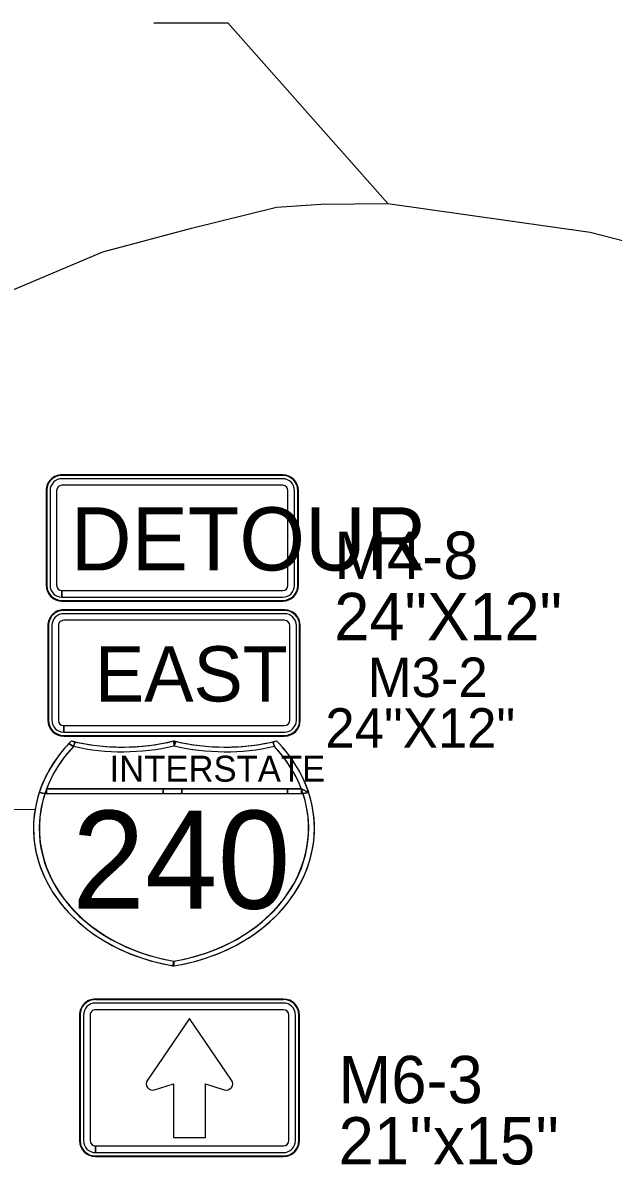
# Model space of a CAD drawing. Extents: x 886234 to 968767, y 455416 to 684046.
# Drawn here: x 911583 to 912706, y 502269 to 504440 of the extents above; entities that cross this region are included whole.
import ezdxf

# ---------------------------------------------------------------- set-up
doc = ezdxf.new("R2010")
doc.units = 0
for name, color, linetype in [('TC DEV SIGN BLACK 239', 7, 'Continuous'), ('TC DEV SIGN BLACK ZERO', 7, 'Continuous'), ('TC DEV SIGN ORANGE', 7, 'Continuous'), ('TC DEV SIGN WHITE', 7, 'Continuous'), ('TC LABEL TEXT', 7, 'Continuous')]:
    doc.layers.add(name, color=color, linetype=linetype)

msp = doc.modelspace()

# ---------------------------------------------------------------- linework, layer by layer
at = {"layer": 'TC DEV SIGN BLACK 239'}
for p, q in [((912080.5, 503317.3), (911660.4, 503317.3)), ((911637.9, 503294.8), (911637.9, 503114.8)), ((911650.4, 503294.8), (911650.4, 503114.8)), ((912080.5, 503304.8), (911660.4, 503304.8)), ((912090.5, 503114.8), (912090.5, 503294.8)), ((912103, 503114.8), (912103, 503294.8)), ((911660.4, 503092.3), (911660.4, 503104.8)), ((911660.6, 503104.8), (912080.5, 503104.8)), ((911660.6, 503104.8), (911660.6, 503092.3)), ((911660.6, 503092.3), (912080.5, 503092.3)), ((912078.6, 502577.5), (911720.8, 502577.5)), ((911698, 502554.7), (911698, 502316.1)), ((911710.6, 502554.7), (911710.6, 502316.1)), ((912078.6, 502564.8), (911720.8, 502564.8)), ((912088.7, 502316.1), (912088.7, 502554.7)), ((912101.4, 502316.1), (912101.4, 502554.7)), ((911720.8, 502293.3), (911720.8, 502306)), ((911720.9, 502306), (912078.6, 502306)), ((911720.9, 502306), (911720.9, 502293.3)), ((911720.9, 502293.3), (912078.6, 502293.3))]:
    msp.add_line(p, q, dxfattribs=at)
for points in [[(911979.7, 502431.1), (911899.7, 502547.8), (911819.7, 502431.1)], [(911979.7, 502431.1), (911899.7, 502547.8), (911819.7, 502431.1)], [(911979.7, 502431.1), (911899.7, 502547.8), (911819.7, 502431.1)], [(911833.4, 502412.6), (911869.2, 502424), (911869.2, 502321.7), (911930.1, 502321.7)], [(911833.4, 502412.6), (911869.2, 502424), (911869.2, 502321.7), (911930.1, 502321.7)], [(911833.4, 502412.6), (911869.2, 502424), (911869.2, 502321.7), (911930.1, 502321.7)], [(911930.1, 502321.7), (911930.1, 502424), (911966, 502412.6)], [(911930.1, 502321.7), (911930.1, 502424), (911966, 502412.6)], [(911930.1, 502321.7), (911930.1, 502424), (911966, 502412.6)]]:
    msp.add_lwpolyline(points, dxfattribs=at)
for centre, start, end in [((911829.7, 502424.2), 145.5508, 287.601), ((911829.7, 502424.2), 145.5508, 287.601), ((911829.7, 502424.2), 145.5508, 287.601), ((911969.7, 502424.2), 252.399, 34.4492), ((911969.7, 502424.2), 252.399, 34.4492), ((911969.7, 502424.2), 252.399, 34.4492)]:
    msp.add_arc(centre, 12.2, start, end, dxfattribs=at)
for centre, major_axis, start_param, end_param in [((911660.4, 503294.8), (22.5, 0), 1.570796, 3.141593), ((912080.5, 503294.8), (22.5, 0), 0, 1.570796), ((911660.4, 503294.8), (10, 0), 1.570796, 3.141593), ((912080.5, 503294.8), (10, 0), 0, 1.570796), ((911660.4, 503114.8), (22.5, 0), 3.141593, 4.712389), ((911660.4, 503114.8), (10, 0), 3.141593, 4.712389), ((912080.5, 503114.8), (22.5, 0), 4.712389, 6.283185), ((912080.5, 503114.8), (10, 0), 4.712389, 6.283185), ((911720.8, 502554.7), (22.8, 0), 1.570796, 3.141593), ((912078.6, 502554.7), (22.8, 0), 0, 1.570796), ((911720.8, 502554.7), (10.1, 0), 1.570796, 3.141593), ((912078.6, 502554.7), (10.1, 0), 0, 1.570796), ((911720.8, 502316.1), (22.8, 0), 3.141593, 4.712389), ((911720.8, 502316.1), (10.1, 0), 3.141593, 4.712389), ((912078.6, 502316.1), (22.8, 0), 4.712389, 6.283185), ((912078.6, 502316.1), (10.1, 0), 4.712389, 6.283185)]:
    msp.add_ellipse(centre, major_axis=major_axis, ratio=0.999865, start_param=start_param, end_param=end_param, dxfattribs=at)
at = {"layer": 'TC DEV SIGN BLACK ZERO'}
for p, q in [((912077.1, 503581.3), (911657, 503581.3)), ((911657, 503580.1), (911657, 503580.1)), ((912077.1, 503580.1), (911657, 503580.1)), ((912077.1, 503573.8), (911657, 503573.8)), ((912077.1, 503580.1), (912077.1, 503580.1)), ((911627, 503551.3), (911627, 503371.3)), ((911628.3, 503551.3), (911628.3, 503371.3)), ((911628.3, 503551.3), (911628.3, 503551.3)), ((911634.5, 503551.3), (911634.5, 503371.3)), ((911647, 503551.3), (911647, 503371.3)), ((912077.1, 503561.3), (911657, 503561.3)), ((912087.1, 503371.3), (912087.1, 503551.3)), ((912099.6, 503371.3), (912099.6, 503551.3)), ((912105.8, 503551.3), (912105.8, 503551.3)), ((912105.8, 503371.3), (912105.8, 503551.3)), ((912107.1, 503371.3), (912107.1, 503551.3)), ((911628.3, 503371.3), (911628.3, 503371.3)), ((911657, 503348.8), (911657, 503361.3)), ((911657.1, 503361.3), (912077.1, 503361.3)), ((911657.1, 503361.3), (911657.1, 503348.8)), ((912105.8, 503371.3), (912105.8, 503371.3)), ((911657, 503341.3), (911657, 503342.6)), ((911657, 503342.6), (911657, 503342.6)), ((911657, 503342.6), (912077.1, 503342.6)), ((911657, 503342.6), (911657, 503341.3)), ((911657, 503341.3), (912077.1, 503341.3)), ((911657.1, 503348.8), (912077.1, 503348.8)), ((912077.1, 503342.6), (912077.1, 503342.6)), ((912080.5, 503324.8), (911660.4, 503324.8)), ((911660.4, 503323.5), (911660.4, 503323.6)), ((912080.5, 503323.5), (911660.4, 503323.6)), ((912080.5, 503323.5), (912080.5, 503323.5)), ((911630.4, 503294.8), (911630.4, 503114.8)), ((911631.7, 503294.8), (911631.7, 503114.8)), ((911631.7, 503294.8), (911631.7, 503294.8)), ((912109.2, 503294.8), (912109.3, 503294.8)), ((912109.3, 503114.8), (912109.3, 503294.8)), ((912110.5, 503114.8), (912110.5, 503294.8)), ((911631.7, 503114.8), (911631.7, 503114.8)), ((912109.3, 503114.8), (912109.2, 503114.8)), ((911660.4, 503084.8), (911660.4, 503086)), ((911660.4, 503086), (911660.4, 503086)), ((911660.5, 503086), (912080.5, 503086)), ((911660.5, 503086), (911660.5, 503084.8)), ((911660.5, 503084.8), (912080.5, 503084.8)), ((911679.2, 503065.3), (911682.2, 503073.9)), ((911870.5, 503066.2), (911870.2, 503075.5)), ((911870.5, 503066.9), (911870.2, 503075.5)), ((912058.2, 503073.9), (912061.2, 503065.3)), ((912080.5, 503086), (912080.5, 503086)), ((911624.7, 502975.5), (912115.7, 502975.5)), ((911624.7, 502975.5), (911627.9, 502975.5)), ((911627.9, 502984.4), (912112.5, 502984.4)), ((911849.8, 502984.4), (911627.9, 502984.4)), ((911627.9, 502975.5), (911849.8, 502975.5)), ((911885, 502984.4), (911849.8, 502984.4)), ((911849.8, 502975.5), (911885, 502975.5)), ((912086.3, 502984.4), (911885, 502984.4)), ((911885, 502975.5), (912086.3, 502975.5)), ((912112.5, 502984.4), (912086.3, 502984.4)), ((912086.3, 502975.5), (912112.5, 502975.5)), ((912126.4, 502977.7), (912112.5, 502984.4)), ((912115.4, 502976.1), (912112.5, 502975.5)), ((912112.5, 502975.5), (912115.7, 502975.5)), ((911603, 502911.2), (911603, 502908.5)), ((912137.4, 502908.4), (912137.4, 502911.2)), ((911870.2, 502648), (911870.2, 502657.1)), ((912078.6, 502585.1), (911720.8, 502585.1)), ((911720.8, 502583.8), (911720.8, 502583.8)), ((912078.6, 502583.8), (911720.8, 502583.8)), ((912078.6, 502583.8), (912078.6, 502583.8)), ((911690.4, 502554.7), (911690.4, 502316.1)), ((911691.6, 502554.7), (911691.6, 502316.1)), ((911691.6, 502554.7), (911691.6, 502554.7)), ((912107.7, 502554.7), (912107.7, 502554.7)), ((912107.7, 502316.1), (912107.7, 502554.7)), ((912109, 502316.1), (912109, 502554.7)), ((911691.6, 502316.1), (911691.6, 502316.1)), ((912107.7, 502316.1), (912107.7, 502316.1)), ((911720.8, 502285.7), (911720.8, 502287)), ((911720.8, 502287), (911720.8, 502287)), ((911720.8, 502287), (912078.6, 502287)), ((911720.8, 502287), (911720.8, 502285.7)), ((911720.8, 502285.7), (912078.6, 502285.7)), ((912078.6, 502287), (912078.6, 502287))]:
    msp.add_line(p, q, dxfattribs=at)
for points in [[(911675, 503075.5), (911675, 503075.5), (911675, 503075.5)], [(911682.2, 503073.9), (911679.2, 503065.3)], [(911870.5, 503075.5), (911870.5, 503066.9), (911873.6, 503074.7)], [(911873.6, 503074.7), (911870.5, 503066.2)], [(912061.2, 503065.3), (912058.2, 503073.9)], [(912065.4, 503075.5), (912065.4, 503075.5), (912065.4, 503075.5)], [(911670.3, 503070.7), (911679.2, 503065.3)], [(911679.2, 503065.3), (911670.3, 503070.7)], [(911870.2, 503066.2), (911870.5, 503066.9)], [(911614, 502977.7), (911624.7, 502975.5)], [(911624.7, 502975.4), (911614, 502977.7)], [(911627.9, 502984.4), (911627.9, 502975.5)], [(911627.9, 502975.5), (911627.9, 502984.4)], [(911849.8, 502975.5), (911849.8, 502984.4)], [(911849.8, 502984.4), (911849.8, 502975.5)], [(911885, 502984.4), (911885, 502975.5)], [(911885, 502975.5), (911885, 502984.4)], [(912086.3, 502975.5), (912086.3, 502984.4)], [(912086.3, 502984.4), (912086.3, 502975.5)], [(912112.5, 502984.4), (912126.4, 502977.7)], [(912112.5, 502975.5), (912112.5, 502984.4)], [(912112.5, 502984.4), (912112.5, 502975.5), (912115.4, 502976.1), (912112.5, 502984.4)], [(912115.7, 502975.5), (912115.4, 502976.1)], [(912126.4, 502977.7), (912115.7, 502975.5)], [(912115.7, 502975.5), (912126.4, 502977.7)], [(911867.9, 502648.4), (911870.2, 502657.1)], [(911870.2, 502657.1), (911867.9, 502648.4), (911870.2, 502648.1)], [(911870.2, 502657.1), (911870.2, 502648)]]:
    msp.add_lwpolyline(points, dxfattribs=at)
for centre, major_axis, ratio, start_param, end_param in [((911657, 503551.3), (30, 0), 0.999865, 1.570796, 3.141593), ((911657, 503551.3), (28.8, 0), 0.999865, 1.570796, 3.141593), ((911657, 503551.3), (22.5, 0), 0.999865, 1.570796, 3.141593), ((912077.1, 503551.3), (30, 0), 0.999865, 0, 1.570796), ((912077.1, 503551.3), (28.8, 0), 0.999865, 0, 1.570796), ((912077.1, 503551.3), (22.5, 0), 0.999865, 0, 1.570796), ((911657, 503551.3), (10, 0), 0.999865, 1.570796, 3.141593), ((912077.1, 503551.3), (10, 0), 0.999865, 0, 1.570796), ((911657, 503371.3), (30, 0), 0.999865, 3.141593, 4.712389), ((911657, 503371.3), (28.8, 0), 0.999865, 3.141593, 4.712389), ((911657, 503371.3), (22.5, 0), 0.999865, 3.141593, 4.712389), ((911657, 503371.3), (10, 0), 0.999865, 3.141593, 4.712389), ((912077.1, 503371.3), (22.5, 0), 0.999865, 4.712389, 6.283185), ((912077.1, 503371.3), (10, 0), 0.999865, 4.712389, 6.283185), ((912077.1, 503371.3), (30, 0), 0.999865, 4.712389, 6.283185), ((912077.1, 503371.3), (28.8, 0), 0.999865, 4.712389, 6.283185), ((911660.4, 503294.8), (30, 0), 0.999865, 1.570796, 3.141593), ((911660.4, 503294.8), (28.8, 0), 0.999865, 1.570796, 3.141593), ((912080.5, 503294.8), (30, 0), 0.999865, 0, 1.570796), ((912080.5, 503294.8), (28.8, 0), 0.999865, 0, 1.570796), ((911660.4, 503114.8), (30, 0), 0.999865, 3.141593, 4.712389), ((911660.4, 503114.8), (28.8, 0), 0.999865, 3.141593, 4.712389), ((912080.5, 503114.8), (30, 0), 0.999865, 4.712389, 6.283185), ((912080.5, 503114.8), (28.8, 0), 0.999865, 4.712389, 6.283185), ((911937, 502909.8), (-334, 0), 0.800002, 5.614188, 7.652625), ((911937, 502909.8), (-334, 0), 0.800002, 5.614216, 5.637358), ((911772.6, 503331.1), (334, 0), 0.800002, 4.415792, 5.008922), ((911772.6, 503331.1), (334, 0), 0.800002, 4.415856, 4.438209), ((911772.6, 503331.1), (334, 0), 0.800002, 4.438209, 5.008909), ((911967.8, 503331.1), (334, 0), 0.800002, 4.415856, 5.008986), ((911803.4, 502909.8), (334, 0), 0.800002, 4.913746, 6.952183), ((911967.8, 503331.1), (334, 0), 0.800002, 4.416709, 4.426515), ((911967.8, 503331.1), (334, 0), 0.800002, 4.426515, 4.986569), ((911967.8, 503331.1), (334, 0), 0.800002, 4.986569, 5.008922), ((911803.4, 502909.8), (334, 0), 0.800002, 0.256966, 0.66897), ((911937, 502909.8), (-322.9, 0), 0.800002, 5.637358, 7.64558), ((911937, 502909.8), (-334, 0), 0.800002, 5.637358, 6.026219), ((911937, 502909.8), (-322.9, 0), 0.800002, 5.637358, 6.026219), ((911772.6, 503331.1), (345.1, 0), 0.800002, 4.438209, 4.999074), ((911772.6, 503331.1), (345.1, 0), 0.800002, 4.438209, 4.999074), ((911967.8, 503331.1), (345.1, 0), 0.800002, 4.425704, 4.986569), ((911803.4, 502909.8), (322.9, 0), 0.800002, 4.920791, 6.929013), ((911967.9, 503330.7), (344.6, 0), 0.800002, 4.425686, 4.986568), ((911803.4, 502909.8), (322.9, 0), 0.800002, 0.292795, 0.645828), ((911935.4, 502909.1), (-321.6, 0), 0.800002, 6.022151, 7.649781), ((911937, 502909.8), (-334, 0), 0.800002, 6.026219, 6.278259), ((911937, 502909.8), (-322.9, 0), 0.800002, 5.99039, 6.026219), ((911805, 502909.1), (321.6, 0), 0.800002, 4.916934, 6.544356), ((911803.4, 502909.8), (322.9, 0), 0.800002, 0.256966, 0.292795), ((911803.4, 502909.8), (334, 0), 0.800002, 0.005231, 0.256966), ((911937, 502909.8), (-334, 0), 0.800002, 0.004927, 1.362388), ((911803.4, 502909.8), (334, 0), 0.800002, 4.913748, 6.277955), ((911803.4, 502909.8), (322.9, 0), 0.800002, 4.920791, 4.921138), ((911937, 502909.8), (-334, 0), 0.800002, 1.36935, 1.369438), ((911803.4, 502909.8), (334, 0), 0.800002, 4.913747, 4.913748), ((911720.8, 502554.7), (30.4, 0), 0.999865, 1.570796, 3.141593), ((911720.8, 502554.7), (29.2, 0), 0.999865, 1.570796, 3.141593), ((912078.6, 502554.7), (30.4, 0), 0.999865, 0, 1.570796), ((912078.6, 502554.7), (29.2, 0), 0.999865, 0, 1.570796), ((911720.8, 502316.1), (30.4, 0), 0.999865, 3.141593, 4.712389), ((911720.8, 502316.1), (29.2, 0), 0.999865, 3.141593, 4.712389), ((912078.6, 502316.1), (30.4, 0), 0.999865, 4.712389, 6.283185), ((912078.6, 502316.1), (29.2, 0), 0.999865, 4.712389, 6.283185)]:
    msp.add_ellipse(centre, major_axis=major_axis, ratio=ratio, start_param=start_param, end_param=end_param, dxfattribs=at)
at = {"layer": 'TC DEV SIGN ORANGE'}
for p, q in [((912077.1, 503581.3), (911657, 503581.3)), ((911627, 503551.3), (911627, 503371.3)), ((912107.1, 503371.3), (912107.1, 503551.3)), ((911657, 503341.3), (912077.1, 503341.3))]:
    msp.add_line(p, q, dxfattribs=at)
for centre, start_param, end_param in [((911657, 503551.3), 1.570796, 3.141593), ((912077.1, 503551.3), 0, 1.570796), ((911657, 503371.3), 3.141593, 4.712389), ((912077.1, 503371.3), 4.712389, 6.283185)]:
    msp.add_ellipse(centre, major_axis=(30, 0), ratio=0.999865, start_param=start_param, end_param=end_param, dxfattribs=at)
at = {"layer": 'TC DEV SIGN WHITE'}
for p, q in [((912080.5, 503324.8), (911660.4, 503324.8)), ((911630.4, 503294.8), (911630.4, 503114.8)), ((912110.5, 503114.8), (912110.5, 503294.8)), ((911660.4, 503084.8), (912080.5, 503084.8)), ((912078.6, 502585.1), (911720.8, 502585.1)), ((911690.4, 502554.7), (911690.4, 502316.1)), ((912109, 502316.1), (912109, 502554.7)), ((911720.8, 502285.7), (912078.6, 502285.7))]:
    msp.add_line(p, q, dxfattribs=at)
for centre, major_axis, start_param, end_param in [((911660.4, 503294.8), (30, 0), 1.570796, 3.141593), ((912080.5, 503294.8), (30, 0), 0, 1.570796), ((911660.4, 503114.8), (30, 0), 3.141593, 4.712389), ((912080.5, 503114.8), (30, 0), 4.712389, 6.283185), ((911720.8, 502554.7), (30.4, 0), 1.570796, 3.141593), ((912078.6, 502554.7), (30.4, 0), 0, 1.570796), ((911720.8, 502316.1), (30.4, 0), 3.141593, 4.712389), ((912078.6, 502316.1), (30.4, 0), 4.712389, 6.283185)]:
    msp.add_ellipse(centre, major_axis=major_axis, ratio=0.999865, start_param=start_param, end_param=end_param, dxfattribs=at)
at = {"layer": 'TC LABEL TEXT'}
for points in [[(911831.8, 504440.2), (911972.4, 504440.2), (912277, 504097)], [(911185.8, 503694.9), (911359, 503839.4), (911503.5, 503907.3), (911735, 504004.9), (911903.4, 504050), (912065.3, 504090.1), (912149.9, 504095.3), (912277, 504097), (912661.8, 504042.1), (913295.7, 503879.5), (913546.6, 503834.6), (913807.1, 503825), (914213.8, 503855.3), (914339.3, 503855.7), (914555.9, 503866.2), (914758.5, 503857), (914932.9, 503816.5), (915209, 503738.7), (915384.6, 503681.3), (915563.9, 503595.9), (915661, 503530.1), (915805.5, 503443), (915890.8, 503389), (916068.7, 503296)], [(911605.9, 502944.9), (911439.3, 502946.1), (911323, 503257.4)]]:
    msp.add_lwpolyline(points, dxfattribs=at)

# ---------------------------------------------------------------- texts
at = {"layer": 'TC DEV SIGN BLACK 239'}
msp.add_text('EAST', height=105, rotation=360, dxfattribs=at).set_placement((911720.1, 503150.5))
at = {"layer": 'TC DEV SIGN BLACK ZERO'}
for s, height, p in [('DETOUR', 120, (911673.7, 503399.5)), ('M4-8', 90, (912175, 503383.4)), ('24"X12"', 90, (912175, 503267)), ('INTERSTATE', 49.28, (911747.7, 502998.2)), ('240', 186.16, (911676.4, 502756.8)), ('M6-3', 90, (912183.4, 502387.1)), ("21''x15''", 90, (912183.4, 502270.7))]:
    msp.add_text(s, height=height, rotation=360, dxfattribs=at).set_placement(p)
at = {"layer": 'TC LABEL TEXT'}
for s, p in [('M3-2', (912238.6, 503159)), ('24"X12"', (912158.1, 503062.7))]:
    msp.add_text(s, height=75, dxfattribs=at).set_placement(p)

doc.saveas('drawing.dxf')
